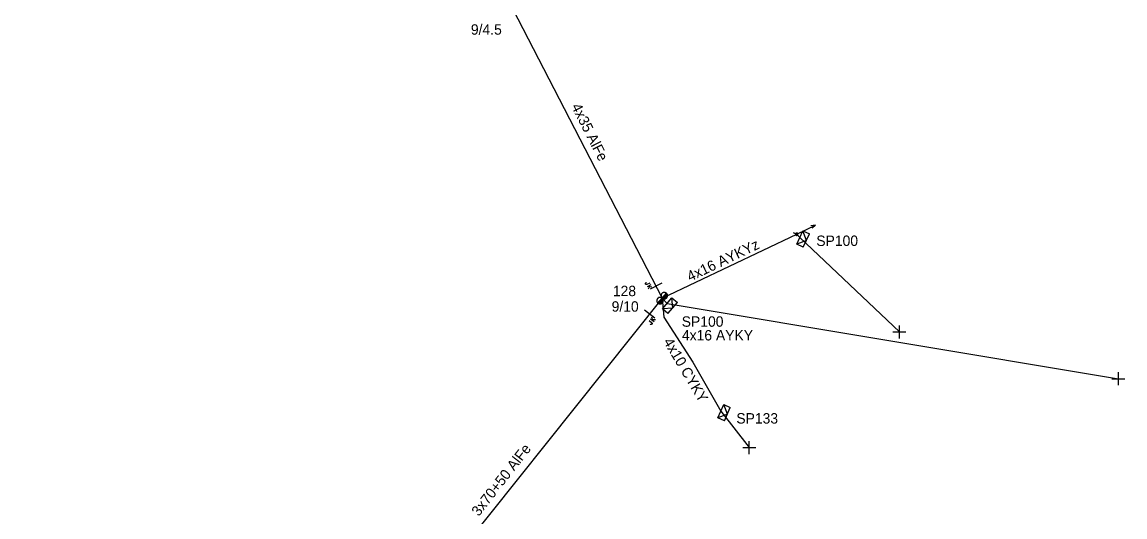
# Model space of a CAD drawing. Extents: x -748492 to -735633, y -1146251 to -1139940.
# Drawn here: x -742102.6 to -741996.6, y -1140982.3 to -1140934.7 of the extents above; entities that cross this region are included whole.
import ezdxf

# ---------------------------------------------------------------- set-up
doc = ezdxf.new("R2010")
doc.units = 0
for name, color, linetype in [('Vrstva 1', 7, 'Continuous'), ('Vrstva 12', 7, 'Continuous'), ('Vrstva 13', 7, 'Continuous'), ('Vrstva 14', 7, 'Continuous'), ('Vrstva 15', 7, 'Continuous'), ('Vrstva 18', 7, 'Continuous'), ('Vrstva 2', 7, 'Continuous'), ('Vrstva 31', 7, 'Continuous'), ('Vrstva 33', 7, 'Continuous'), ('Vrstva 34', 7, 'Continuous'), ('Vrstva 52', 7, 'Continuous'), ('Vrstva 54', 7, 'Continuous'), ('Vrstva 55', 7, 'Continuous'), ('Vrstva 59', 7, 'Continuous'), ('Vrstva 9', 7, 'Continuous')]:
    doc.layers.add(name, color=color, linetype=linetype)

# ---------------------------------------------------------------- blocks, each defined once
blk = doc.blocks.new('NN450')
at = {"layer": 'Vrstva 2'}
for points in [[(0, 0), (0, 0.07), (-0.01, 0.13), (-0.03, 0.19), (-0.05, 0.25), (-0.08, 0.31), (-0.12, 0.37), (-0.16, 0.42), (-0.21, 0.46), (-0.26, 0.51), (-0.31, 0.54), (-0.37, 0.57), (-0.43, 0.59), (-0.5, 0.61), (-0.56, 0.62), (-0.63, 0.62), (-0.69, 0.62), (-0.75, 0.61), (-0.82, 0.59), (-0.88, 0.57), (-0.94, 0.54), (-0.99, 0.51), (-1.04, 0.46), (-1.09, 0.42), (-1.13, 0.37), (-1.17, 0.31), (-1.2, 0.25), (-1.22, 0.19), (-1.24, 0.13), (-1.25, 0.07), (-1.25, 0), (-1.25, -0.07), (-1.24, -0.13), (-1.22, -0.19), (-1.2, -0.25), (-1.17, -0.31), (-1.13, -0.37), (-1.09, -0.42), (-1.04, -0.46), (-0.99, -0.51), (-0.94, -0.54), (-0.88, -0.57), (-0.82, -0.59), (-0.75, -0.61), (-0.69, -0.62), (-0.62, -0.63), (-0.56, -0.62), (-0.5, -0.61), (-0.43, -0.59), (-0.37, -0.57), (-0.31, -0.54), (-0.26, -0.51), (-0.21, -0.46), (-0.16, -0.42), (-0.12, -0.37), (-0.08, -0.31), (-0.05, -0.25), (-0.03, -0.19), (-0.01, -0.13), (0, -0.07), (0, 0)], [(1.25, 0), (1.25, 0.07), (1.24, 0.13), (1.22, 0.19), (1.2, 0.25), (1.17, 0.31), (1.13, 0.37), (1.09, 0.42), (1.04, 0.46), (0.99, 0.51), (0.94, 0.54), (0.88, 0.57), (0.82, 0.59), (0.75, 0.61), (0.69, 0.62), (0.62, 0.62), (0.56, 0.62), (0.5, 0.61), (0.43, 0.59), (0.37, 0.57), (0.31, 0.54), (0.26, 0.51), (0.21, 0.46), (0.16, 0.42), (0.12, 0.37), (0.08, 0.31), (0.05, 0.25), (0.03, 0.19), (0.01, 0.13), (0, 0.07), (0, 0), (0, -0.07), (0.01, -0.13), (0.03, -0.19), (0.05, -0.25), (0.08, -0.31), (0.12, -0.37), (0.16, -0.42), (0.21, -0.46), (0.26, -0.51), (0.31, -0.54), (0.37, -0.57), (0.43, -0.59), (0.5, -0.61), (0.56, -0.62), (0.63, -0.63), (0.69, -0.62), (0.75, -0.61), (0.82, -0.59), (0.88, -0.57), (0.94, -0.54), (0.99, -0.51), (1.04, -0.46), (1.09, -0.42), (1.13, -0.37), (1.17, -0.31), (1.2, -0.25), (1.22, -0.19), (1.24, -0.13), (1.25, -0.07), (1.25, 0)], [(-1.25, 0), (1.25, 0)], [(-1.23, -0.16), (-0.02, -0.16)], [(-1.16, -0.32), (-0.09, -0.32)], [(-1.03, -0.47), (-0.22, -0.47)], [(0.02, -0.16), (1.23, -0.16)], [(0.09, -0.32), (1.16, -0.32)], [(0.22, -0.47), (1.03, -0.47)]]:
    blk.add_lwpolyline(points, dxfattribs=at)
blk = doc.blocks.new('NN560')
at = {"layer": 'Vrstva 2'}
for points in [[(2, 0), (1.59, 0.14)], [(0, 0), (2, 0)], [(2, 0), (1.59, -0.13)]]:
    blk.add_lwpolyline(points, dxfattribs=at)
blk = doc.blocks.new('NN840')
at = {"layer": 'Vrstva 15'}
for points in [[(0, 0.62), (0, -0.63)], [(-0.75, -0.71), (-0.75, -0.66)], [(-0.73, -0.76), (-0.75, -0.71)], [(-0.66, -0.8), (-0.73, -0.76)], [(-0.63, -0.8), (-0.66, -0.8)], [(-0.56, -0.76), (-0.63, -0.8)], [(-0.54, -0.71), (-0.56, -0.76)], [(-0.54, -0.38), (-0.54, -0.71)], [(-0.33, -0.38), (-0.33, -0.8)], [(-0.33, -0.64), (-0.13, -0.38)], [(-0.26, -0.56), (-0.09, -0.8)]]:
    blk.add_lwpolyline(points, dxfattribs=at)
blk = doc.blocks.new('NN800')
at = {"layer": 'Vrstva 1'}
for points in [[(-0.44, 0.44), (0.44, -0.44)], [(-0.44, -0.44), (0.44, 0.44)]]:
    blk.add_lwpolyline(points, dxfattribs=at)
blk = doc.blocks.new('NN630')
at = {"layer": 'Vrstva 9'}
for points in [[(0, -0.7), (-0.7, 0)], [(-0.7, -0.7), (-0.7, 0), (0.7, 0), (0.7, -0.7)], [(-0.7, -0.7), (0.7, -0.7)], [(0, -0.7), (0.7, 0)]]:
    blk.add_lwpolyline(points, dxfattribs=at)
blk = doc.blocks.new('NN500')
at = {"layer": 'Vrstva 2'}
for points in [[(0, -0.24), (0.02, -0.23), (0.05, -0.23), (0.07, -0.22), (0.09, -0.22), (0.12, -0.2), (0.14, -0.19), (0.16, -0.18), (0.17, -0.16), (0.19, -0.14), (0.2, -0.12), (0.21, -0.1), (0.22, -0.07), (0.23, -0.05), (0.23, -0.02), (0.23, 0), (0.23, 0.02), (0.23, 0.05), (0.22, 0.07), (0.21, 0.1), (0.2, 0.12), (0.19, 0.14), (0.17, 0.16), (0.16, 0.17), (0.14, 0.19), (0.12, 0.2), (0.09, 0.21), (0.07, 0.22), (0.05, 0.23), (0.02, 0.23), (0, 0.23), (-0.03, 0.23), (-0.05, 0.23), (-0.07, 0.22), (-0.1, 0.21), (-0.12, 0.2), (-0.14, 0.19), (-0.16, 0.17), (-0.18, 0.16), (-0.19, 0.14), (-0.2, 0.12), (-0.22, 0.1), (-0.22, 0.07), (-0.23, 0.05), (-0.23, 0.02), (-0.24, 0), (-0.23, -0.02), (-0.23, -0.05), (-0.22, -0.07), (-0.22, -0.1), (-0.2, -0.12), (-0.19, -0.14), (-0.18, -0.16), (-0.16, -0.18), (-0.14, -0.19), (-0.12, -0.2), (-0.1, -0.22), (-0.07, -0.22), (-0.05, -0.23), (-0.03, -0.23), (0, -0.24)], [(0, -0.24), (0.02, -0.23), (0.05, -0.23), (0.07, -0.22), (0.09, -0.22), (0.12, -0.2), (0.14, -0.19), (0.16, -0.18), (0.17, -0.16), (0.19, -0.14), (0.2, -0.12), (0.21, -0.1), (0.22, -0.07), (0.23, -0.05), (0.23, -0.02), (0.23, 0), (0.23, 0.02), (0.23, 0.05), (0.22, 0.07), (0.21, 0.1), (0.2, 0.12), (0.19, 0.14), (0.17, 0.16), (0.16, 0.17), (0.14, 0.19), (0.12, 0.2), (0.09, 0.21), (0.07, 0.22), (0.05, 0.23), (0.02, 0.23), (0, 0.23), (-0.03, 0.23), (-0.05, 0.23), (-0.07, 0.22), (-0.1, 0.21), (-0.12, 0.2), (-0.14, 0.19), (-0.16, 0.17), (-0.18, 0.16), (-0.19, 0.14), (-0.2, 0.12), (-0.22, 0.1), (-0.22, 0.07), (-0.23, 0.05), (-0.23, 0.02), (-0.24, 0), (-0.23, -0.02), (-0.23, -0.05), (-0.22, -0.07), (-0.22, -0.1), (-0.2, -0.12), (-0.19, -0.14), (-0.18, -0.16), (-0.16, -0.18), (-0.14, -0.19), (-0.12, -0.2), (-0.1, -0.22), (-0.07, -0.22), (-0.05, -0.23), (-0.03, -0.23), (0, -0.24)], [(0, -0.21), (0.02, -0.2), (0.04, -0.2), (0.06, -0.2), (0.08, -0.19), (0.1, -0.18), (0.12, -0.17), (0.14, -0.15), (0.15, -0.14), (0.16, -0.12), (0.18, -0.1), (0.19, -0.08), (0.19, -0.06), (0.2, -0.04), (0.2, -0.02), (0.2, 0), (0.2, 0.02), (0.2, 0.04), (0.19, 0.06), (0.19, 0.08), (0.18, 0.1), (0.16, 0.12), (0.15, 0.14), (0.14, 0.15), (0.12, 0.17), (0.1, 0.18), (0.08, 0.19), (0.06, 0.19), (0.04, 0.2), (0.02, 0.2), (0, 0.2), (-0.02, 0.2), (-0.04, 0.2), (-0.06, 0.19), (-0.08, 0.19), (-0.1, 0.18), (-0.12, 0.17), (-0.14, 0.15), (-0.15, 0.14), (-0.17, 0.12), (-0.18, 0.1), (-0.19, 0.08), (-0.2, 0.06), (-0.2, 0.04), (-0.21, 0.02), (-0.21, 0), (-0.21, -0.02), (-0.2, -0.04), (-0.2, -0.06), (-0.19, -0.08), (-0.18, -0.1), (-0.17, -0.12), (-0.15, -0.14), (-0.14, -0.15), (-0.12, -0.17), (-0.1, -0.18), (-0.08, -0.19), (-0.06, -0.2), (-0.04, -0.2), (-0.02, -0.2), (0, -0.21)], [(0, -0.18), (0.02, -0.18), (0.04, -0.17), (0.05, -0.17), (0.07, -0.16), (0.09, -0.15), (0.1, -0.14), (0.12, -0.13), (0.13, -0.12), (0.14, -0.1), (0.15, -0.09), (0.16, -0.07), (0.17, -0.05), (0.17, -0.04), (0.17, -0.02), (0.17, 0), (0.17, 0.02), (0.17, 0.04), (0.17, 0.05), (0.16, 0.07), (0.15, 0.09), (0.14, 0.1), (0.13, 0.12), (0.12, 0.13), (0.1, 0.14), (0.09, 0.15), (0.07, 0.16), (0.05, 0.17), (0.04, 0.17), (0.02, 0.17), (0, 0.18), (-0.02, 0.17), (-0.04, 0.17), (-0.06, 0.17), (-0.07, 0.16), (-0.09, 0.15), (-0.1, 0.14), (-0.12, 0.13), (-0.13, 0.12), (-0.14, 0.1), (-0.15, 0.09), (-0.16, 0.07), (-0.17, 0.05), (-0.17, 0.04), (-0.18, 0.02), (-0.18, 0), (-0.18, -0.02), (-0.17, -0.04), (-0.17, -0.05), (-0.16, -0.07), (-0.15, -0.09), (-0.14, -0.1), (-0.13, -0.12), (-0.12, -0.13), (-0.1, -0.14), (-0.09, -0.15), (-0.07, -0.16), (-0.06, -0.17), (-0.04, -0.17), (-0.02, -0.18), (0, -0.18)], [(0, -0.15), (0.01, -0.15), (0.03, -0.14), (0.04, -0.14), (0.06, -0.13), (0.07, -0.13), (0.08, -0.12), (0.1, -0.11), (0.11, -0.1), (0.12, -0.09), (0.13, -0.07), (0.13, -0.06), (0.14, -0.05), (0.14, -0.03), (0.14, -0.02), (0.14, 0), (0.14, 0.01), (0.14, 0.03), (0.14, 0.04), (0.13, 0.06), (0.13, 0.07), (0.12, 0.09), (0.11, 0.1), (0.1, 0.11), (0.08, 0.12), (0.07, 0.13), (0.06, 0.13), (0.04, 0.14), (0.03, 0.14), (0.01, 0.14), (0, 0.15), (-0.02, 0.14), (-0.03, 0.14), (-0.05, 0.14), (-0.06, 0.13), (-0.07, 0.13), (-0.09, 0.12), (-0.1, 0.11), (-0.11, 0.1), (-0.12, 0.09), (-0.13, 0.07), (-0.13, 0.06), (-0.14, 0.04), (-0.14, 0.03), (-0.15, 0.01), (-0.15, 0), (-0.15, -0.02), (-0.14, -0.03), (-0.14, -0.05), (-0.13, -0.06), (-0.13, -0.07), (-0.12, -0.09), (-0.11, -0.1), (-0.1, -0.11), (-0.09, -0.12), (-0.07, -0.13), (-0.06, -0.13), (-0.05, -0.14), (-0.03, -0.14), (-0.02, -0.15), (0, -0.15)], [(0, -0.12), (0.01, -0.12), (0.02, -0.11), (0.03, -0.11), (0.05, -0.11), (0.06, -0.1), (0.07, -0.09), (0.08, -0.09), (0.09, -0.08), (0.09, -0.07), (0.1, -0.06), (0.11, -0.05), (0.11, -0.04), (0.11, -0.02), (0.11, -0.01), (0.12, 0), (0.11, 0.01), (0.11, 0.02), (0.11, 0.04), (0.11, 0.05), (0.1, 0.06), (0.09, 0.07), (0.09, 0.08), (0.08, 0.09), (0.07, 0.09), (0.06, 0.1), (0.05, 0.11), (0.03, 0.11), (0.02, 0.11), (0.01, 0.12), (0, 0.12), (-0.01, 0.12), (-0.03, 0.11), (-0.04, 0.11), (-0.05, 0.11), (-0.06, 0.1), (-0.07, 0.09), (-0.08, 0.09), (-0.09, 0.08), (-0.1, 0.07), (-0.1, 0.06), (-0.11, 0.05), (-0.11, 0.04), (-0.12, 0.02), (-0.12, 0.01), (-0.12, 0), (-0.12, -0.01), (-0.12, -0.02), (-0.11, -0.04), (-0.11, -0.05), (-0.1, -0.06), (-0.1, -0.07), (-0.09, -0.08), (-0.08, -0.09), (-0.07, -0.09), (-0.06, -0.1), (-0.05, -0.11), (-0.04, -0.11), (-0.03, -0.11), (-0.01, -0.12), (0, -0.12)], [(0, -0.09), (0.01, -0.09), (0.02, -0.09), (0.03, -0.08), (0.03, -0.08), (0.04, -0.08), (0.05, -0.07), (0.06, -0.07), (0.06, -0.06), (0.07, -0.05), (0.07, -0.04), (0.08, -0.04), (0.08, -0.03), (0.08, -0.02), (0.09, -0.01), (0.09, 0), (0.09, 0.01), (0.08, 0.02), (0.08, 0.03), (0.08, 0.03), (0.07, 0.04), (0.07, 0.05), (0.06, 0.06), (0.06, 0.06), (0.05, 0.07), (0.04, 0.07), (0.03, 0.08), (0.03, 0.08), (0.02, 0.08), (0.01, 0.09), (0, 0.09), (-0.01, 0.09), (-0.02, 0.08), (-0.03, 0.08), (-0.04, 0.08), (-0.04, 0.07), (-0.05, 0.07), (-0.06, 0.06), (-0.07, 0.06), (-0.07, 0.05), (-0.08, 0.04), (-0.08, 0.03), (-0.08, 0.03), (-0.09, 0.02), (-0.09, 0.01), (-0.09, 0), (-0.09, -0.01), (-0.09, -0.02), (-0.08, -0.03), (-0.08, -0.04), (-0.08, -0.04), (-0.07, -0.05), (-0.07, -0.06), (-0.06, -0.07), (-0.05, -0.07), (-0.04, -0.08), (-0.04, -0.08), (-0.03, -0.08), (-0.02, -0.09), (-0.01, -0.09), (0, -0.09)], [(0, -0.06), (0, -0.06), (0.01, -0.06), (0.02, -0.05), (0.02, -0.05), (0.03, -0.05), (0.03, -0.05), (0.04, -0.04), (0.04, -0.04), (0.05, -0.03), (0.05, -0.03), (0.05, -0.02), (0.05, -0.02), (0.05, -0.01), (0.06, -0.01), (0.06, 0), (0.06, 0.01), (0.05, 0.01), (0.05, 0.02), (0.05, 0.02), (0.05, 0.03), (0.05, 0.03), (0.04, 0.04), (0.04, 0.04), (0.03, 0.05), (0.03, 0.05), (0.02, 0.05), (0.02, 0.05), (0.01, 0.06), (0, 0.06), (0, 0.06), (-0.01, 0.06), (-0.01, 0.06), (-0.02, 0.05), (-0.02, 0.05), (-0.03, 0.05), (-0.03, 0.05), (-0.04, 0.04), (-0.04, 0.04), (-0.05, 0.03), (-0.05, 0.03), (-0.05, 0.02), (-0.06, 0.02), (-0.06, 0.01), (-0.06, 0.01), (-0.06, 0), (-0.06, -0.01), (-0.06, -0.01), (-0.06, -0.02), (-0.05, -0.02), (-0.05, -0.03), (-0.05, -0.03), (-0.04, -0.04), (-0.04, -0.04), (-0.03, -0.05), (-0.03, -0.05), (-0.02, -0.05), (-0.02, -0.05), (-0.01, -0.06), (-0.01, -0.06), (0, -0.06)], [(0, -0.03), (0, -0.03), (0, -0.03), (0.01, -0.03), (0.01, -0.03), (0.01, -0.02), (0.02, -0.02), (0.02, -0.02), (0.02, -0.02), (0.02, -0.02), (0.02, -0.01), (0.02, -0.01), (0.03, -0.01), (0.03, -0.01), (0.03, 0), (0.03, 0), (0.03, 0), (0.03, 0.01), (0.03, 0.01), (0.02, 0.01), (0.02, 0.01), (0.02, 0.02), (0.02, 0.02), (0.02, 0.02), (0.02, 0.02), (0.01, 0.02), (0.01, 0.02), (0.01, 0.03), (0, 0.03), (0, 0.03), (0, 0.03), (0, 0.03), (-0.01, 0.03), (-0.01, 0.03), (-0.01, 0.02), (-0.02, 0.02), (-0.02, 0.02), (-0.02, 0.02), (-0.02, 0.02), (-0.02, 0.02), (-0.03, 0.01), (-0.03, 0.01), (-0.03, 0.01), (-0.03, 0.01), (-0.03, 0), (-0.03, 0), (-0.03, 0), (-0.03, -0.01), (-0.03, -0.01), (-0.03, -0.01), (-0.03, -0.01), (-0.02, -0.02), (-0.02, -0.02), (-0.02, -0.02), (-0.02, -0.02), (-0.02, -0.02), (-0.01, -0.03), (-0.01, -0.03), (-0.01, -0.03), (0, -0.03), (0, -0.03)], [(0.23, 0), (0.7, 0)]]:
    blk.add_lwpolyline(points, dxfattribs=at)

msp = doc.modelspace()

# ---------------------------------------------------------------- linework, layer by layer
at = {"layer": 'Vrstva 1'}
for points in [[(-742178.37, -1140831.03), (-742157.07, -1140849.97), (-742135.47, -1140867.53), (-742108.1, -1140890.04), (-742086.21, -1140910.28), (-742055.93, -1140932.43), (-742041.06, -1140961.25)], [(-742041.06, -1140961.25), (-742066.04, -1140992.53), (-742083.15, -1141013.41)]]:
    msp.add_lwpolyline(points, dxfattribs=at)
at = {"layer": 'Vrstva 52'}
for points in [[(-742041.06, -1140961.25), (-742040.89, -1140963.08), (-742038.1, -1140967.4), (-742035.43, -1140972.13)], [(-742041.06, -1140961.25), (-742040.58, -1140961.75)]]:
    msp.add_lwpolyline(points, dxfattribs=at)
at = {"layer": 'Vrstva 54'}
msp.add_lwpolyline([(-742041.06, -1140961.25), (-742028.12, -1140955.1), (-742027.82, -1140955.41)], dxfattribs=at)
at = {"layer": 'Vrstva 59'}
for points in [[(-742027.82, -1140955.41), (-742018.25, -1140964.5)], [(-742040.58, -1140961.75), (-741997.19, -1140969)], [(-742035.43, -1140972.13), (-742032.69, -1140975.63)]]:
    msp.add_lwpolyline(points, dxfattribs=at)

# ---------------------------------------------------------------- block references
at = {"layer": 'Vrstva 13', "rotation": 25.863874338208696}
msp.add_blockref('NN560', (-742028.12, -1140955.1), dxfattribs=at)
at = {"layer": 'Vrstva 13'}
for name, p, xscale, yscale, rotation in [('NN500', (-742028.12, -1140955.1), 0.5, 0.5, 158.7929204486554), ('NN450', (-742041.06, -1140961.25), 0.49999999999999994, 0.5000000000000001, 49.019310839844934)]:
    msp.add_blockref(name, p, dxfattribs=dict(at, xscale=xscale, yscale=yscale, rotation=rotation))
at = {"layer": 'Vrstva 18'}
for p, rotation in [((-742041.65, -1140960.1), -62.708024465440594), ((-742042.26, -1140962.75), 51.3893686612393)]:
    msp.add_blockref('NN840', p, dxfattribs=dict(at, rotation=rotation))
at = {"layer": 'Vrstva 31'}
for p, rotation in [((-742027.82, -1140955.41), 64.57079123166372), ((-742040.58, -1140961.75), 49.62606778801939), ((-742035.43, -1140972.13), 66.02447224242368)]:
    msp.add_blockref('NN630', p, dxfattribs=dict(at, rotation=rotation))
at = {"layer": 'Vrstva 34'}
for p, rotation in [((-742018.25, -1140964.5), 45), ((-741997.19, -1140969), 44.99999995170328), ((-742032.69, -1140975.63), 44.99999995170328)]:
    msp.add_blockref('NN800', p, dxfattribs=dict(at, rotation=rotation))

# ---------------------------------------------------------------- texts
at = {"layer": 'Vrstva 12'}
for s, rotation, p in [('9/4.5', 0.008, (-742059.45, -1140935.91)), ('9/10', 359.976, (-742045.92, -1140962.55))]:
    msp.add_text(s, height=1, rotation=rotation, dxfattribs=at).set_placement(p)
at = {"layer": 'Vrstva 14'}
msp.add_text('128', height=1, rotation=0.05, dxfattribs=at).set_placement((-742045.8, -1140961.06))
at = {"layer": 'Vrstva 2'}
for s, rotation, p in [('4x35 AlFe', 296.822, (-742049.82, -1140942.81)), ('3x70+50 AlFe', 52.156, (-742058.69, -1140982.3))]:
    msp.add_text(s, height=1, rotation=rotation, dxfattribs=at).set_placement(p)
at = {"layer": 'Vrstva 33'}
for s, rotation, p in [('SP100', 0.039, (-742026.24, -1140956.23)), ('SP100', 0.026, (-742039.18, -1140964)), ('SP133', 359.958, (-742033.93, -1140973.31))]:
    msp.add_text(s, height=1, rotation=rotation, dxfattribs=at).set_placement(p)
at = {"layer": 'Vrstva 54'}
for s, rotation, p in [('4x16 AYKY', 0.042, (-742039.16, -1140965.32)), ('4x10 CYKY', 300.671, (-742040.98, -1140965.43))]:
    msp.add_text(s, height=1, rotation=rotation, dxfattribs=at).set_placement(p)
at = {"layer": 'Vrstva 55'}
msp.add_text('4x16 AYKYz', height=1, rotation=25.677, dxfattribs=at).set_placement((-742038.38, -1140959.68))

doc.saveas('drawing.dxf')
